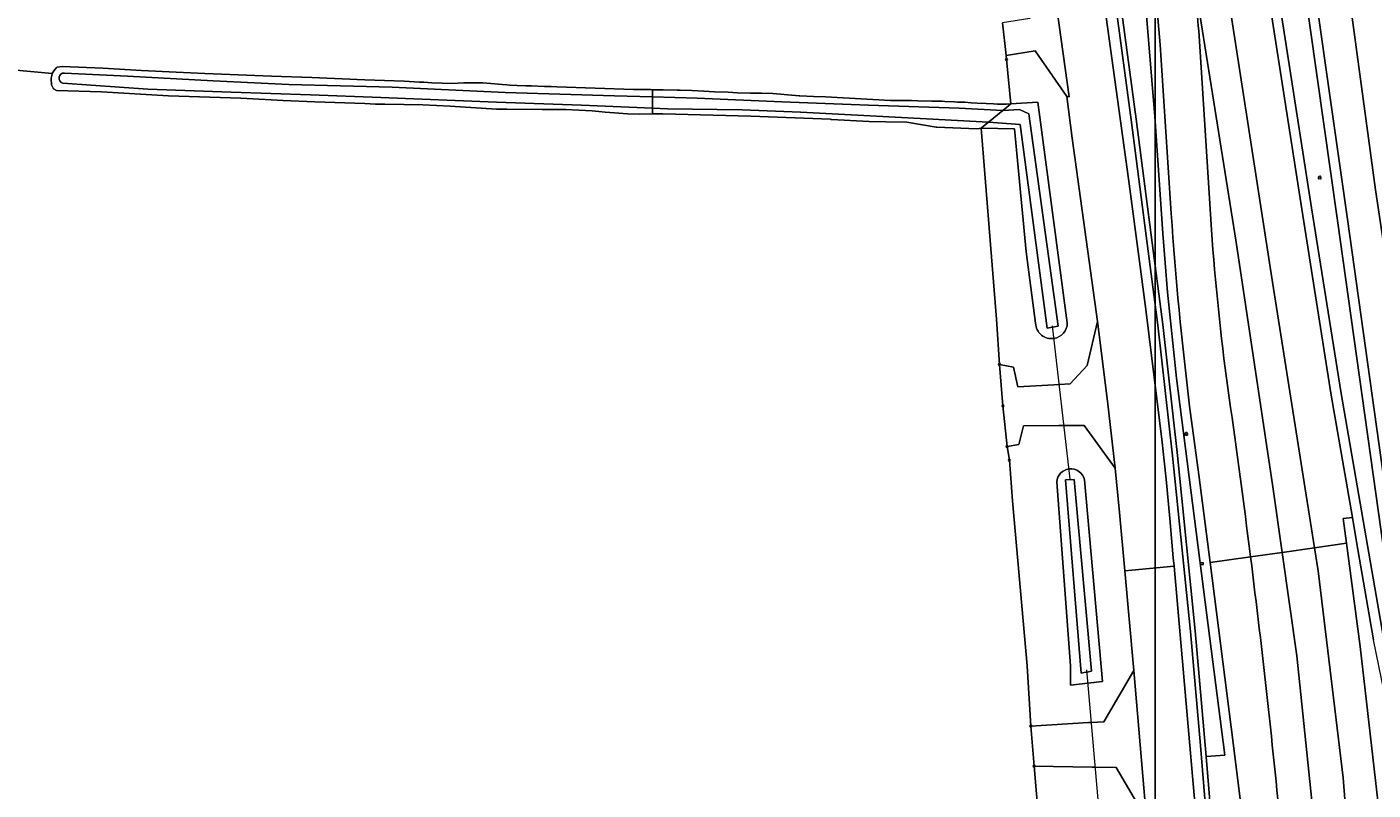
# Model space of a CAD drawing. Header units: metres. Extents: x 152391 to 157968, y 462336 to 467280.
# Tile 330 of 656: x 153652 to 153788, y 466080 to 466157. Entities that reach past the tile are written whole.
import ezdxf
from ezdxf.enums import TextEntityAlignment as Align

# ---------------------------------------------------------------- set-up
doc = ezdxf.new("R2010")
doc.units = ezdxf.units.M
doc.header["$LTSCALE"] = 0.75
doc.layers.get('0').update_dxf_attribs({"lineweight": 25})
doc.layers.get('defpoints').update_dxf_attribs({"lineweight": 25})
for name, color, linetype, lineweight in [('B-WE-GR-GRAS-GV', 251, 'Continuous', 13), ('B-WE-GR-GROENVOORZIENING-GV', 251, 'Continuous', 18), ('B-WE-IE-MEUBILAIR_WEGMEUBILAIR_PAAL-S', 251, 'Continuous', 25), ('B-WE-KL-ET_LS_OV_LICHTMAST-S', 251, 'Continuous', 25), ('B-WE-KW-KUNSTWERK_DUIKER-G', 5, 'Continuous', 18), ('B-WE-OG-WATER-GV', 251, 'Continuous', 18), ('B-WE-OG-WATER_SLOOT-GV', 251, 'Continuous', 18), ('B-WE-VH-VERHARDING_GESLOTEN-GV', 251, 'Continuous', 18), ('B-WE-VH-VERHARDING_HALFVERHARDING-GV', 251, 'Continuous', 18), ('B-WE-VH-VERHARDING_OPEN-GV', 251, 'Continuous', 18), ('X-XX-AL-VERWIJZING-S', 251, 'Continuous', 25)]:
    doc.layers.add(name, color=color, linetype=linetype, lineweight=lineweight)
doc.styles.add('NLCS-ISO', font='isocpeur.ttf')
doc.styles.add('NLCS-ISO-ANNOTATIVE-T18', font='NLCS-ISO.ttf', dxfattribs={"height": 1.8})

# ---------------------------------------------------------------- blocks, each defined once
blk = doc.blocks.new('SKL-ET_OV_LICHTMAST-SO')
at = {"color": 0, "linetype": 'ByBlock', "lineweight": 18}
for points in [[(-1.2, 0), (-2, 0)], [(-1.4, 1.4), (-0.9, 0.9)], [(0, 2), (0, 1.2)], [(0.9, 0.9), (1.4, 1.4)], [(2, 0), (1.2, 0)], [(-1.4, -1.4), (-0.9, -0.9)], [(0, -1.2), (0, -2)], [(0.9, -0.9), (1.4, -1.4)]]:
    blk.add_lwpolyline(points, dxfattribs=at)
blk.add_circle((0, 0), 1, dxfattribs=at)
blk = doc.blocks.new('SAL-VERWIJZING_SYMBOOL-SO')
at = {"color": 0, "linetype": 'ByBlock', "lineweight": -2}
blk.add_circle((0, 0), 0.9, dxfattribs=at)
at = {"color": 0, "linetype": 'ByBlock', "lineweight": -2, "style": 'NLCS-ISO-ANNOTATIVE-T18'}
blk.add_attdef('SYMBOOL', (2.5, -2.5), '', height=1.8, dxfattribs=at)
blk = doc.blocks.new('SIE-WEG_PAAL_HECTOMETERPAAL-SO')
at = {"color": 0, "linetype": 'ByBlock', "lineweight": 18}
blk.add_lwpolyline([(-1.44375, -0.94375), (1.44375, -0.94375), (1.44375, 0.94375), (-1.44375, 0.94375)], close=True, dxfattribs=at)
at = {"color": 0, "linetype": 'ByBlock', "lineweight": 18, "style": 'NLCS-ISO'}
blk.add_text('hm', height=1.5, dxfattribs=at).set_placement((0, 0), align=Align.MIDDLE_CENTER)
at = {"style": 'NLCS-ISO'}
blk.add_attdef('WAARDE', (2.13125, -1.69375), '', height=1.5, dxfattribs=at)

msp = doc.modelspace()

# ---------------------------------------------------------------- linework, layer by layer
at = {"layer": 'B-WE-GR-GRAS-GV'}
for points in [[(153651, 466153), (153655.01, 466152.65), (153655.18, 466152.89), (153655.34, 466153.1), (153655.46, 466153.25), (153655.52, 466153.26), (153656.03, 466153.34), (153660.11, 466153.17), (153664.01, 466152.95), (153667.51, 466152.78), (153670.39, 466152.64), (153677.14, 466152.38), (153681.18, 466152.22), (153686.54, 466152), (153690.49, 466151.87), (153692.06, 466151.77), (153692.49, 466151.75), (153693.3, 466151.71), (153694.34, 466151.65), (153695.32, 466151.62), (153696.51, 466151.7), (153698.42, 466151.7), (153699.65, 466151.6), (153699.66, 466151.6), (153700.37, 466151.53), (153700.86, 466151.49), (153701.16, 466151.47), (153701.89, 466151.42), (153702.76, 466151.4), (153703.33, 466151.39), (153704.64, 466151.34), (153705.33, 466151.32), (153705.9, 466151.3), (153713.63, 466151.02), (153714.41, 466151.01), (153715.36, 466151.01), (153715.54, 466151), (153716.63, 466150.99), (153718.03, 466150.96), (153718.34, 466150.95), (153719.52, 466150.91), (153720.73, 466150.84), (153721.79, 466150.78), (153723.17, 466150.75), (153724.11, 466150.68), (153725.43, 466150.66), (153725.68, 466150.65), (153726.54, 466150.65), (153727.68, 466150.61), (153730.35, 466150.37), (153730.4, 466150.37), (153731.78, 466150.31), (153732.98, 466150.28), (153739.55, 466149.93), (153740.15, 466149.93), (153740.75, 466149.92), (153741.66, 466149.91), (153742.29, 466149.89), (153743.7, 466149.86), (153744.77, 466149.83), (153745.01, 466149.82), (153746, 466149.78), (153746.3, 466149.76), (153747.03, 466149.73), (153747.69, 466149.69), (153748.3, 466149.66), (153749.2, 466149.6), (153749.92, 466149.57), (153750.33, 466149.55), (153750.74, 466149.55), (153751.2, 466149.54), (153751.67, 466149.58), (153751.24, 466154.05), (153751.2, 466154.44), (153750.84, 466157.74)], [(153755.25, 466068.41), (153754.03, 466082.78), (153753.7, 466086.82), (153753.31, 466092.88), (153751.85, 466109.53), (153751.53, 466113.64), (153751.3, 466115.01), (153750.88, 466119.12), (153750.53, 466123.3), (153750.24, 466127.85), (153748.67, 466147.12), (153748.29, 466147.05), (153747.44, 466147.1), (153746.64, 466147.12), (153744.22, 466147.21), (153744.16, 466147.21), (153741.2, 466147.73), (153739.07, 466147.77), (153737.39, 466147.81), (153733.58, 466148.01), (153733.56, 466148.01), (153733.53, 466148.01), (153733.49, 466148.02), (153725.45, 466148.32), (153716.59, 466148.56), (153716.55, 466148.56), (153716.47, 466148.56), (153716.43, 466148.56), (153715.53, 466148.56), (153714.2, 466148.55), (153713.03, 466148.57), (153711.7, 466148.66), (153710.77, 466148.73), (153710.14, 466148.79), (153709.46, 466148.86), (153709.45, 466148.86), (153708.12, 466148.95), (153706.79, 466148.99), (153706.78, 466148.99), (153706.77, 466148.99), (153705.64, 466149), (153704.43, 466149.01), (153700.87, 466149.04), (153699.8, 466149.05), (153695.13, 466149.33), (153692.39, 466149.49), (153688.55, 466149.55), (153687.63, 466149.56), (153686.53, 466149.6), (153681.48, 466149.77), (153678.3, 466149.93), (153674.02, 466150.14), (153666.74, 466150.38), (153659.99, 466150.78), (153655.45, 466150.93), (153655.13, 466151.09), (153654.94, 466151.5), (153654.93, 466151.65), (153654.91, 466151.95), (153654.9, 466152.15), (153654.96, 466152.43), (153655.01, 466152.65), (153651, 466153)]]:
    msp.add_lwpolyline(points, dxfattribs=at)
at = {"layer": 'B-WE-GR-GROENVOORZIENING-GV'}
for points in [[(153728.76, 466387.61), (153732.22, 466364.81), (153737.73, 466326.26), (153741.24, 466301.36), (153741.3, 466300.97), (153755.15, 466202.72), (153755.26, 466201.92), (153763.53, 466142.01), (153764.72, 466133.17), (153765.31, 466128.58), (153766.93, 466115.45), (153767.15, 466113.58), (153767.34, 466111.71), (153767.71, 466107.77), (153768.06, 466103.79), (153768.14, 466102.94), (153770.52, 466075.61), (153772.76, 466047.93), (153774.68, 466020.87), (153775.44, 466008.85), (153775.54, 466006.58), (153776.05, 465993.84)], [(153801.49, 466018.75), (153795.32, 466067.72), (153792.89, 466085.93), (153790.11, 466105.9), (153789.93, 466107.19), (153785.61, 466137.94), (153780.76, 466172.12), (153776.14, 466204.86), (153776.01, 466205.8), (153771.92, 466235), (153763.36, 466295.4)], [(153746.33, 466280.29), (153753.15, 466237.16), (153756.22, 466218.12), (153757.99, 466207.13), (153760.66, 466190.86), (153763.52, 466173.28), (153764.96, 466163.39), (153766.21, 466148.29), (153766.99, 466136.51), (153767.47, 466130.59), (153768.37, 466121.9), (153771.28, 466099.31), (153773.25, 466083.9), (153771.39, 466083.75), (153773.01, 466063.78)], [(153760.49, 466266.67), (153764.54, 466240.85), (153770.31, 466204.96), (153770.45, 466204.06), (153775.25, 466175.04), (153776.65, 466166.99), (153781.02, 466138.95), (153783.99, 466120.18), (153786.12, 466107.86), (153786.55, 466105.4), (153788.26, 466095.53)], [(153766.68, 466264.85), (153770.93, 466234.86), (153775.01, 466205.69), (153779.77, 466171.98), (153784.62, 466137.8), (153789.6, 466102.36), (153791.69, 466087.39), (153791.91, 466085.73), (153791.31, 466085.6), (153789.24, 466095.71), (153784.98, 466120.35), (153782.01, 466139.1), (153777.63, 466167.15), (153776.23, 466175.21), (153771.25, 466205.4), (153765.52, 466241.01), (153761.47, 466266.83)], [(153748.01, 466260.94), (153749.48, 466250.48), (153751.34, 466237.28), (153754.08, 466217.77), (153755.63, 466206.77), (153757.94, 466190.36), (153760.43, 466172.69), (153762, 466161.49), (153763.81, 466147.96), (153765.34, 466136.27), (153766.51, 466127.25), (153767.99, 466114.07), (153769.78, 466096.37), (153770.79, 466084.87), (153772.51, 466063.73)], [(153772.51, 466063.73), (153770.79, 466084.87), (153769.78, 466096.37), (153767.99, 466114.07), (153766.51, 466127.25), (153765.34, 466136.27), (153763.81, 466147.96), (153762, 466161.49), (153760.43, 466172.69), (153757.94, 466190.36), (153755.63, 466206.77), (153754.08, 466217.77), (153751.34, 466237.28), (153749.48, 466250.48), (153748.01, 466260.94)], [(153773.01, 466063.78), (153771.39, 466083.75), (153770.28, 466096.41), (153768.49, 466114.12), (153767.01, 466127.31), (153765.83, 466136.33), (153764.31, 466148.02), (153762.5, 466161.56), (153760.92, 466172.76), (153758.43, 466190.43), (153756.13, 466206.84), (153754.58, 466217.84), (153751.83, 466237.35), (153749.97, 466250.55), (153748.5, 466261.01)], [(153762.5, 466161.56), (153764.31, 466148.02), (153765.83, 466136.33), (153767.01, 466127.31), (153768.49, 466114.12), (153770.28, 466096.41), (153771.39, 466083.75), (153773.25, 466083.9), (153771.28, 466099.31), (153768.37, 466121.9), (153767.47, 466130.59), (153766.99, 466136.51), (153766.21, 466148.29), (153764.96, 466163.39)], [(153767.85, 466138.52), (153766.73, 466155.53)], [(153757.34, 466150.31), (153754.12, 466154.91), (153751.2, 466154.44), (153751.24, 466154.05), (153751.67, 466149.58), (153754.4, 466149.73), (153757.37, 466127.49)], [(153754.18, 466127.44), (153753.21, 466134.65), (153752.04, 466147.05), (153748.67, 466147.12), (153750.24, 466127.85), (153750.53, 466123.3), (153751.96, 466123.01), (153752.4, 466121.04), (153756.02, 466121.24), (153756.56, 466121.27), (153757.66, 466121.33), (153759.38, 466123.2), (153760.42, 466127.64), (153757.87, 466146.1), (153757.34, 466150.31)], [(153775.24, 466075.97), (153773.91, 466086.72), (153771.77, 466103.31), (153770.64, 466112.15), (153769.71, 466119.09)], [(153759.43, 466091.14), (153757.69, 466090.94), (153757.68, 466092.89), (153756.31, 466111.46)], [(153759.11, 466111.64), (153760.93, 466091.32), (153759.43, 466091.14)], [(153770.56, 466005.21), (153770.5, 466006.28), (153769.67, 466020.34), (153769.35, 466025.13), (153765.71, 466073.46), (153765.37, 466077.43), (153762.3, 466082.63), (153760.16, 466082.67), (153759.89, 466082.68), (153754.03, 466082.78), (153755.25, 466068.41), (153755.25, 466068.38), (153757.12, 466045.84), (153759.26, 466019.18), (153760.74, 466019.11)]]:
    msp.add_lwpolyline(points, dxfattribs=at)
for points in [[(153754.12, 466313.05), (153754.88, 466308.29), (153756.53, 466297.87), (153761.47, 466266.83), (153765.52, 466241.01), (153771.25, 466205.4), (153776.23, 466175.21), (153777.63, 466167.15), (153782.01, 466139.1), (153784.98, 466120.35), (153789.24, 466095.71), (153791.31, 466085.6), (153791.91, 466085.73), (153791.69, 466087.39), (153789.6, 466102.36), (153784.62, 466137.8), (153779.77, 466171.98), (153775.01, 466205.69), (153770.93, 466234.86), (153766.68, 466264.85), (153762.37, 466295.26), (153760.45, 466308.93), (153759.74, 466314.01)], [(153753.7, 466086.82), (153759.5, 466087.17), (153759.77, 466087.18), (153761.07, 466087.26), (153764.07, 466092.44), (153763.16, 466102.49), (153762.63, 466108.35), (153762.19, 466112.84), (153759.07, 466117.14), (153757.04, 466117.13), (153756.52, 466117.13), (153752.95, 466117.11), (153752.47, 466115.22), (153751.3, 466115.01), (153751.53, 466113.64), (153751.85, 466109.53), (153753.31, 466092.88)]]:
    msp.add_lwpolyline(points, close=True, dxfattribs=at)
for points in [[(153766.73, 466155.53, 0.018533), (153765.36, 466167.84)], [(153769.71, 466119.09, -0.014107), (153767.85, 466138.52)], [(153756.02, 466125.91, -0.452258), (153754.18, 466127.44)], [(153757.37, 466127.49, -0.372422), (153756.02, 466125.91)], [(153756.31, 466111.46, -0.355216), (153757.55, 466112.75)], [(153757.55, 466112.75, -0.391094), (153759.11, 466111.64)]]:
    msp.add_lwpolyline(points, format="xyb", dxfattribs=at)
at = {"layer": 'B-WE-KW-KUNSTWERK_DUIKER-G'}
for points in [[(153757.67, 466111.71), (153755.87, 466127.17)], [(153759.31, 466092.5), (153760.65, 466077.09)]]:
    msp.add_lwpolyline(points, dxfattribs=at)
at = {"layer": 'B-WE-OG-WATER-GV'}
for points in [[(153750.86, 466148.91), (153749.42, 466147.74), (153752.62, 466147.49), (153755.33, 466126.94), (153755.89, 466127.05), (153756.44, 466127.15), (153753.5, 466148.57), (153752.54, 466149.02)], [(153759.33, 466092.27), (153759.8, 466092.35), (153758.07, 466111.69), (153757.18, 466111.66), (153758.78, 466092.17), (153759.07, 466092.22)]]:
    msp.add_lwpolyline(points, close=True, dxfattribs=at)
at = {"layer": 'B-WE-OG-WATER_SLOOT-GV'}
for points in [[(153656.26, 466152.68), (153662.61, 466152.36), (153671.23, 466151.9), (153678.86, 466151.53), (153689.28, 466151.25), (153700.69, 466150.72), (153711.72, 466150.38), (153715.54, 466150.27), (153715.54, 466151), (153715.36, 466151.01), (153714.41, 466151.01), (153713.63, 466151.02), (153705.9, 466151.3), (153705.33, 466151.32), (153704.64, 466151.34), (153703.33, 466151.39), (153702.76, 466151.4), (153701.89, 466151.42), (153701.16, 466151.47), (153700.86, 466151.49), (153700.37, 466151.53), (153699.66, 466151.6), (153699.65, 466151.6), (153698.42, 466151.7), (153696.51, 466151.7), (153695.32, 466151.62), (153694.34, 466151.65), (153693.3, 466151.71), (153692.49, 466151.75), (153692.06, 466151.77), (153690.49, 466151.87), (153686.54, 466152), (153681.18, 466152.22), (153677.14, 466152.38), (153670.39, 466152.64), (153667.51, 466152.78), (153664.01, 466152.95), (153660.11, 466153.17), (153656.03, 466153.34), (153655.52, 466153.26), (153655.46, 466153.25), (153655.34, 466153.1), (153655.18, 466152.89), (153655.01, 466152.65), (153654.96, 466152.43), (153654.9, 466152.15), (153654.91, 466151.95), (153654.93, 466151.65), (153654.94, 466151.5), (153655.13, 466151.09), (153655.45, 466150.93), (153659.99, 466150.78), (153666.74, 466150.38), (153674.02, 466150.14), (153678.3, 466149.93), (153681.48, 466149.77), (153686.53, 466149.6), (153687.63, 466149.56), (153688.55, 466149.55), (153692.39, 466149.49), (153695.13, 466149.33), (153699.8, 466149.05), (153700.87, 466149.04), (153704.43, 466149.01), (153705.64, 466149), (153706.77, 466148.99), (153706.78, 466148.99), (153706.79, 466148.99), (153708.12, 466148.95), (153709.45, 466148.86), (153709.46, 466148.86), (153710.14, 466148.79), (153710.77, 466148.73), (153711.7, 466148.66), (153713.03, 466148.57), (153714.2, 466148.55), (153715.53, 466148.56), (153715.53, 466149.15), (153708.39, 466149.45), (153699.82, 466149.75), (153688.15, 466150.22), (153681.07, 466150.47), (153673.05, 466150.76), (153664.66, 466151.05), (153656.08, 466151.66)], [(153715.53, 466149.15), (153715.54, 466150.27), (153711.72, 466150.38), (153700.69, 466150.72), (153689.28, 466151.25), (153678.86, 466151.53), (153671.23, 466151.9), (153662.61, 466152.36), (153656.26, 466152.68)], [(153656.08, 466151.66), (153664.66, 466151.05), (153673.05, 466150.76), (153681.07, 466150.47), (153688.15, 466150.22), (153699.82, 466149.75), (153708.39, 466149.45), (153715.53, 466149.15)], [(153751.06, 466149.08), (153750.86, 466148.91), (153752.54, 466149.02), (153753.5, 466148.57), (153756.44, 466127.15), (153755.89, 466127.05), (153755.33, 466126.94), (153752.62, 466147.49), (153749.42, 466147.74), (153749.28, 466147.62), (153748.67, 466147.12), (153752.04, 466147.05), (153753.21, 466134.65), (153754.18, 466127.44)], [(153757.37, 466127.49), (153754.4, 466149.73), (153751.67, 466149.58), (153751.06, 466149.08)], [(153756.31, 466111.46), (153757.68, 466092.89), (153757.69, 466090.94), (153759.43, 466091.14), (153760.93, 466091.32), (153759.11, 466111.64)]]:
    msp.add_lwpolyline(points, dxfattribs=at)
for points in [[(153656.08, 466151.66, -0.914146), (153656.26, 466152.68)], [(153656.26, 466152.68, 0.914146), (153656.08, 466151.66)], [(153754.18, 466127.44, 0.452258), (153756.02, 466125.91)], [(153756.02, 466125.91, 0.372422), (153757.37, 466127.49)], [(153757.55, 466112.75, 0.355216), (153756.31, 466111.46)], [(153759.11, 466111.64, 0.391094), (153757.55, 466112.75)]]:
    msp.add_lwpolyline(points, format="xyb", dxfattribs=at)
for points in [[(153715.54, 466150.27), (153715.53, 466149.15), (153717.07, 466149.08), (153724.57, 466148.97), (153730.46, 466148.73), (153737.51, 466148.38), (153743.17, 466148.05), (153749.42, 466147.74), (153750.86, 466148.91), (153746.46, 466149.15), (153737.34, 466149.46), (153728.57, 466149.79), (153720.06, 466150.14)], [(153715.54, 466151), (153715.54, 466150.27), (153720.06, 466150.14), (153728.57, 466149.79), (153737.34, 466149.46), (153746.46, 466149.15), (153750.86, 466148.91), (153751.06, 466149.08), (153751.67, 466149.58), (153751.2, 466149.54), (153750.74, 466149.55), (153750.33, 466149.55), (153749.92, 466149.57), (153749.2, 466149.6), (153748.3, 466149.66), (153747.69, 466149.69), (153747.03, 466149.73), (153746.3, 466149.76), (153746, 466149.78), (153745.01, 466149.82), (153744.77, 466149.83), (153743.7, 466149.86), (153742.29, 466149.89), (153741.66, 466149.91), (153740.75, 466149.92), (153740.15, 466149.93), (153739.55, 466149.93), (153732.98, 466150.28), (153731.78, 466150.31), (153730.4, 466150.37), (153730.35, 466150.37), (153727.68, 466150.61), (153726.54, 466150.65), (153725.68, 466150.65), (153725.43, 466150.66), (153724.11, 466150.68), (153723.17, 466150.75), (153721.79, 466150.78), (153720.73, 466150.84), (153719.52, 466150.91), (153718.34, 466150.95), (153718.03, 466150.96), (153716.63, 466150.99)], [(153715.53, 466149.15), (153715.53, 466148.56), (153716.43, 466148.56), (153716.47, 466148.56), (153716.55, 466148.56), (153716.59, 466148.56), (153725.45, 466148.32), (153733.49, 466148.02), (153733.53, 466148.01), (153733.56, 466148.01), (153733.58, 466148.01), (153737.39, 466147.81), (153739.07, 466147.77), (153741.2, 466147.73), (153744.16, 466147.21), (153744.22, 466147.21), (153746.64, 466147.12), (153747.44, 466147.1), (153748.29, 466147.05), (153748.67, 466147.12), (153749.28, 466147.62), (153749.42, 466147.74), (153743.17, 466148.05), (153737.51, 466148.38), (153730.46, 466148.73), (153724.57, 466148.97), (153717.07, 466149.08)], [(153758.07, 466111.69), (153759.8, 466092.35), (153759.33, 466092.27), (153759.07, 466092.22), (153758.78, 466092.17), (153757.18, 466111.66)]]:
    msp.add_lwpolyline(points, close=True, dxfattribs=at)
at = {"layer": 'B-WE-VH-VERHARDING_GESLOTEN-GV'}
for points in [[(153792.59, 466139.85), (153792.29, 466141.95), (153789.99, 466158.04), (153784.44, 466197.49), (153784.14, 466199.61), (153783.27, 466205.86), (153779.86, 466205.38), (153785.27, 466164.5), (153788.46, 466140.92), (153793.61, 466106.4), (153797.26, 466106.91), (153797.07, 466108.3), (153794.71, 466124.99)], [(153776.14, 466204.86), (153780.76, 466172.12), (153785.61, 466137.94), (153789.93, 466107.19), (153790.11, 466105.9), (153793.61, 466106.4), (153788.46, 466140.92), (153785.27, 466164.5), (153779.86, 466205.38)], [(153770.45, 466204.06), (153766.83, 466203.55), (153769.76, 466184.31), (153773.61, 466160.49), (153778.06, 466131.58), (153782.3, 466104.8), (153785.52, 466105.26), (153785.19, 466107.74), (153786.12, 466107.86), (153783.99, 466120.18), (153781.02, 466138.95), (153776.65, 466166.99), (153775.25, 466175.04)], [(153757.34, 466150.31), (153757.87, 466146.1), (153760.42, 466127.64), (153761.44, 466119.6), (153762.19, 466112.84), (153762.63, 466108.35), (153763.16, 466102.49), (153768.14, 466102.94), (153768.06, 466103.79), (153767.71, 466107.77), (153767.34, 466111.71), (153767.15, 466113.58), (153766.93, 466115.45), (153765.31, 466128.58), (153764.72, 466133.17), (153763.53, 466142.01), (153755.26, 466201.92), (153750.23, 466201.22), (153752.56, 466184.64), (153752.65, 466183.97), (153755.57, 466163.28), (153755.74, 466163.32), (153757.55, 466150.28)], [(153796.69, 466007.6), (153794.93, 466037.19), (153793.11, 466067.07), (153792.9, 466069.54), (153792.65, 466071.86), (153792.36, 466074.17), (153791.14, 466081.42), (153788.26, 466095.53), (153786.55, 466105.4), (153786.12, 466107.86), (153785.19, 466107.74), (153785.52, 466105.26), (153786.92, 466094.85), (153788.82, 466078.1), (153790.55, 466053.98), (153791.85, 466030.24), (153792.8, 466007.42)], [(153792.8, 466007.42), (153791.85, 466030.24), (153790.55, 466053.98), (153788.82, 466078.1), (153786.92, 466094.85), (153785.52, 466105.26), (153782.3, 466104.8), (153782.66, 466102.49), (153785.18, 466081.61), (153786.77, 466061.32), (153788.12, 466037.73), (153789.62, 466007.27)], [(153779.05, 466104.34), (153780.53, 466093.91), (153782.23, 466077.33), (153783.32, 466065.36), (153784.72, 466041.85), (153785.81, 466018.31), (153786.28, 466007.12), (153789.62, 466007.27), (153788.12, 466037.73), (153786.77, 466061.32), (153785.18, 466081.61), (153782.66, 466102.49), (153782.3, 466104.8)], [(153764.07, 466092.44), (153765.37, 466077.43), (153765.71, 466073.46), (153769.35, 466025.13), (153769.67, 466020.34), (153770.5, 466006.28), (153775.54, 466006.58), (153775.44, 466008.85), (153774.68, 466020.87), (153772.76, 466047.93), (153770.52, 466075.61), (153768.14, 466102.94), (153763.16, 466102.49)]]:
    msp.add_lwpolyline(points, close=True, dxfattribs=at)
for points in [[(153770.25, 466160.93), (153770.38, 466160.94), (153774.39, 466135.61), (153778.11, 466110.96), (153779.05, 466104.34), (153782.3, 466104.8), (153778.06, 466131.58), (153773.61, 466160.49), (153769.76, 466184.31), (153766.83, 466203.55), (153763.76, 466203.12)], [(153775.71, 466104.98), (153775.85, 466103.89), (153779.05, 466104.34), (153778.11, 466110.96), (153774.39, 466135.61), (153770.38, 466160.94), (153770.25, 466160.93)], [(153771.9, 466136.86), (153770.62, 466156.93)], [(153770.62, 466156.93), (153771.9, 466136.86)], [(153766.73, 466155.53), (153767.85, 466138.52)], [(153769.71, 466119.09), (153770.64, 466112.15), (153771.77, 466103.31), (153775.85, 466103.89), (153775.71, 466104.98)], [(153775.85, 466103.89), (153771.77, 466103.31), (153773.91, 466086.72), (153775.24, 466075.97), (153775.99, 466059.17), (153776.63, 466050.39), (153778.1, 466022.72), (153778.98, 466010.73), (153779.13, 466006.79), (153779.61, 465994.79), (153779.77, 465994.8), (153783.05, 465994.92), (153783.4, 465994.93), (153782.92, 466006.34), (153782.89, 466006.96)], [(153781.99, 466028.65), (153782.89, 466006.96), (153786.28, 466007.12), (153785.81, 466018.31), (153784.72, 466041.85), (153783.32, 466065.36), (153782.23, 466077.33), (153780.53, 466093.91), (153779.05, 466104.34), (153775.85, 466103.89)]]:
    msp.add_lwpolyline(points, dxfattribs=at)
for points in [[(153765.36, 466167.84, -0.018533), (153766.73, 466155.53)], [(153770.62, 466156.93, 0.00527), (153770.25, 466160.93)], [(153770.25, 466160.93, -0.00527), (153770.62, 466156.93)], [(153767.85, 466138.52, 0.014107), (153769.71, 466119.09)], [(153773.56, 466120.93, -0.015946), (153771.9, 466136.86)], [(153771.9, 466136.86, 0.015946), (153773.56, 466120.93)], [(153775.71, 466104.98, 0.004269), (153773.56, 466120.93)], [(153773.56, 466120.93, -0.004269), (153775.71, 466104.98)], [(153779.04, 466074.91, 0.007671), (153775.85, 466103.89)], [(153775.85, 466103.89, -0.007671), (153779.04, 466074.91)]]:
    msp.add_lwpolyline(points, format="xyb", dxfattribs=at)
at = {"layer": 'B-WE-VH-VERHARDING_HALFVERHARDING-GV'}
for points in [[(153750.53, 466123.3), (153750.88, 466119.12), (153751.3, 466115.01), (153752.47, 466115.22), (153752.95, 466117.11), (153756.52, 466117.13), (153757.04, 466117.13), (153759.07, 466117.14), (153762.19, 466112.84), (153761.44, 466119.6), (153760.42, 466127.64), (153759.38, 466123.2), (153757.66, 466121.33), (153756.56, 466121.27), (153756.02, 466121.24), (153752.4, 466121.04), (153751.96, 466123.01)], [(153765.37, 466077.43), (153764.07, 466092.44), (153761.07, 466087.26), (153759.77, 466087.18), (153759.5, 466087.17), (153753.7, 466086.82), (153754.03, 466082.78), (153759.89, 466082.68), (153760.16, 466082.67), (153762.3, 466082.63)]]:
    msp.add_lwpolyline(points, close=True, dxfattribs=at)
at = {"layer": 'B-WE-VH-VERHARDING_OPEN-GV'}
msp.add_lwpolyline([(153755.57, 466163.28), (153753.6, 466158.18), (153750.84, 466157.74), (153751.2, 466154.44), (153754.12, 466154.91), (153757.34, 466150.31), (153757.55, 466150.28), (153755.74, 466163.32)], close=True, dxfattribs=at)
at = {"layer": 'defpoints', "flags": 128}
msp.add_lwpolyline([(154354.23, 466622.68), (153766.23, 466622.68), (153766.23, 465969.43), (153876.91, 465969.43), (153876.91, 465974.64), (154204.23, 465974.64), (154204.23, 466273.18), (154210.34, 466273.18), (154210.34, 466287.79), (154354.23, 466287.79)], close=True, dxfattribs=at)

# ---------------------------------------------------------------- block references
at = {"layer": 'B-WE-IE-MEUBILAIR_WEGMEUBILAIR_PAAL-S', "xscale": 0.1, "yscale": 0.1, "zscale": 0.1}
msp.add_blockref('SIE-WEG_PAAL_HECTOMETERPAAL-SO', (153770.96, 466103.2), dxfattribs=at)
at = {"layer": 'B-WE-KL-ET_LS_OV_LICHTMAST-S', "xscale": 0.1, "yscale": 0.1, "zscale": 0.1}
for p in [(153782.82, 466142.15), (153769.37, 466116.29)]:
    msp.add_blockref('SKL-ET_OV_LICHTMAST-SO', p, dxfattribs=at)
at = {"layer": 'X-XX-AL-VERWIJZING-S', "xscale": 0.1, "yscale": 0.1, "zscale": 0.1}
for p in [(153751.24, 466154.05), (153750.53, 466123.3), (153750.88, 466119.12), (153751.3, 466115.01), (153751.53, 466113.64), (153753.7, 466086.82), (153754.03, 466082.78)]:
    msp.add_blockref('SAL-VERWIJZING_SYMBOOL-SO', p, dxfattribs=at)

doc.saveas('drawing.dxf')
